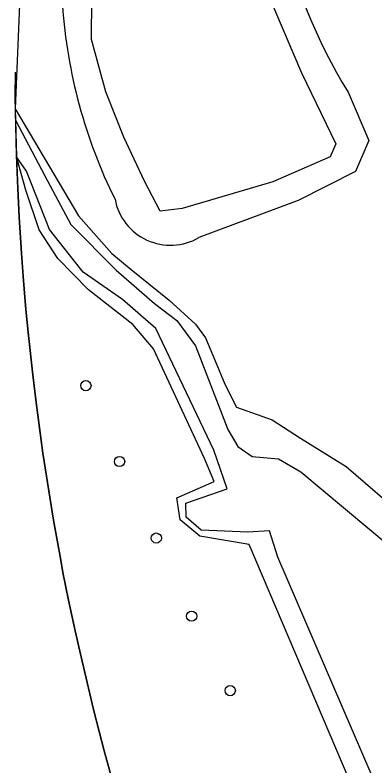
# Model space of a CAD drawing. Extents: x 155018 to 156648, y 383980 to 385733.
# Drawn here: x 155827.5 to 155861.9, y 384925.8 to 384997.6 of the extents above; entities that cross this region are included whole.
import ezdxf

# ---------------------------------------------------------------- set-up
doc = ezdxf.new("R2010")
doc.units = 0
for name, color, linetype in [('IMGEO_Boom', 7, 'Continuous'), ('IMGEO_Erf', 7, 'Continuous'), ('IMGEO_Groenvoorziening', 7, 'Continuous'), ('IMGEO_Hek', 7, 'Continuous'), ('IMGEO_Meer_plas_ven_vijver', 7, 'Continuous')]:
    doc.layers.add(name, color=color, linetype=linetype)

msp = doc.modelspace()

# ---------------------------------------------------------------- linework, layer by layer
at = {"layer": 'IMGEO_Boom'}
for centre in [(155834.285, 384962.088), (155837.504, 384954.823), (155841.017, 384947.495), (155844.394, 384940.018), (155848.085, 384932.883)]:
    msp.add_circle(centre, 0.489, dxfattribs=at)
at = {"layer": 'IMGEO_Erf'}
msp.add_lwpolyline([(155827.532, 384988.592), (155827.557, 384987.514)], dxfattribs=at)
at = {"layer": 'IMGEO_Groenvoorziening'}
for points in [[(155828.673, 385016.236), (155827.532, 384988.592)], [(155859.351, 384990.191), (155861.345, 384985.567), (155860.079, 384982.583)], [(155827.532, 384988.592), (155833.57, 384978.34), (155836.762, 384974.746), (155838.617, 384973.216), (155842.236, 384970.278), (155844.779, 384967.986), (155845.722, 384966.66), (155846.635, 384964.455), (155847.571, 384962.227), (155848.688, 384960.031), (155852.098, 384958.8), (155854.805, 384957.064), (155859.162, 384954.355), (155864.949, 384949.369), (155870.81, 384943.755), (155874.577, 384939.133), (155876.434, 384936.066), (155879.024, 384930.19), (155881.912, 384924.802)], [(155860.092, 384922.87), (155849.891, 384946.862), (155845.194, 384947.681), (155843.285, 384949.244), (155842.966, 384951.347), (155846.549, 384952.902), (155845.615, 384955.113), (155840.733, 384965.624), (155838.787, 384967.942), (155834.54, 384971.279), (155831.59, 384974.253), (155829.813, 384977.017), (155828.542, 384980.817), (155827.64, 384983.984)], [(155827.64, 384983.984), (155827.761, 384980.961), (155827.9, 384978.233), (155828.119, 384974.776), (155828.285, 384972.541), (155828.553, 384969.382), (155828.793, 384966.875), (155829.199, 384963.122), (155829.517, 384960.482), (155830.156, 384955.617), (155831.188, 384949.215), (155831.874, 384945.373), (155832.093, 384944.212), (155832.63, 384941.557), (155833.26, 384938.606), (155833.69, 384936.674), (155835.022, 384931.075), (155835.554, 384928.972), (155836.034, 384927.136), (155837.828, 384920.68)], [(155860.079, 384982.583), (155854.59, 384979.832), (155845.087, 384976.264)]]:
    msp.add_lwpolyline(points, dxfattribs=at)
for centre, radius, start, end in [((155908.126, 385019.646), 56.979, 193.60875, 211.12709), ((155881.497, 385001.92), 49.572, 183.96228, 206.32896), ((155842.368, 384980.921), 5.392, 190.54231, 300.27946)]:
    msp.add_arc(centre, radius, start, end, dxfattribs=at)
at = {"layer": 'IMGEO_Hek'}
for points in [[(155828.673, 385016.236), (155827.532, 384988.592)], [(155830.156, 384955.617), (155829.517, 384960.482), (155829.199, 384963.122), (155828.793, 384966.875), (155828.553, 384969.382), (155828.285, 384972.541), (155828.119, 384974.776), (155827.9, 384978.233), (155827.761, 384980.961), (155827.632, 384984.192), (155827.506, 384989.74), (155827.559, 384992.102)], [(155837.828, 384920.68), (155836.034, 384927.136), (155835.554, 384928.972), (155835.022, 384931.075), (155833.69, 384936.674), (155833.26, 384938.606), (155832.63, 384941.557), (155832.093, 384944.212), (155831.874, 384945.373), (155831.188, 384949.215), (155830.156, 384955.617)]]:
    msp.add_lwpolyline(points, dxfattribs=at)
at = {"layer": 'IMGEO_Meer_plas_ven_vijver'}
for points in [[(155851.387, 385000.323), (155854.888, 384992.03), (155858.172, 384985.246), (155857.628, 384984.002), (155852.165, 384981.618), (155843.477, 384979.044), (155841.381, 384978.783), (155839.881, 384981.661), (155837.923, 384985.867), (155836.176, 384990.226), (155834.83, 384995.231), (155834.839, 384999.22), (155835.427, 385005.084), (155835.589, 385013.777), (155836.08, 385021.6), (155836.86, 385027.541), (155838.092, 385034.586), (155839.417, 385039.871), (155840.441, 385043.647), (155840.881, 385048.483), (155840.944, 385053.088)], [(155827.557, 384987.514), (155830.356, 384982.179), (155832.852, 384977.528), (155837.193, 384973.143), (155840.834, 384969.949), (155842.965, 384968.321), (155844.775, 384965.887), (155847.869, 384957.901), (155848.817, 384956.246), (155850.196, 384955.319), (155852.692, 384955.074), (155854.842, 384953.848), (155871.914, 384939.53), (155882.701, 384917.496)], [(155827.557, 384987.514), (155827.64, 384983.984)], [(155861.573, 384924.92), (155852.636, 384945.671), (155851.842, 384948.193), (155849.754, 384948.043), (155845.308, 384948.235), (155843.87, 384949.501), (155843.839, 384950.843), (155847.793, 384952.216), (155846.516, 384955.904), (155840.976, 384967.557), (155837.772, 384970.349), (155834.016, 384972.951), (155830.8, 384977.031), (155828.605, 384982.624), (155827.64, 384983.984)]]:
    msp.add_lwpolyline(points, dxfattribs=at)

doc.saveas('drawing.dxf')
